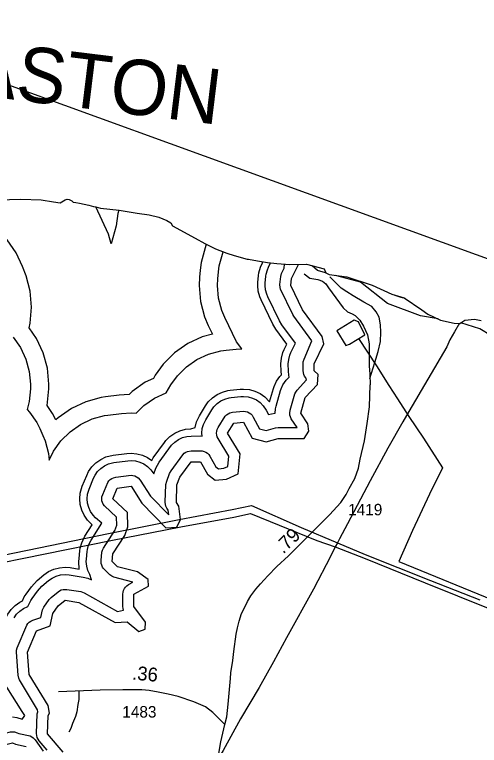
# Model space of a CAD drawing. Extents: x 2290615 to 2522933, y 819489 to 1012715.
# Drawn here: x 2346153 to 2351212, y 997402 to 1005356 of the extents above; entities that cross this region are included whole.
import ezdxf

# ---------------------------------------------------------------- set-up
doc = ezdxf.new("R2010")
doc.units = 0
for name, color, linetype in [('Exist Boundary Political CountyLine', 7, 'Continuous'), ('Exist Hydrographic Buffer Line', 7, 'Continuous'), ('Exist Hydrographic Lake Shore', 7, 'Continuous'), ('Exist Hydrographic Lake Shore Label', 7, 'Continuous'), ('Exist Road Non-System Type 51', 7, 'Continuous'), ('Exist Road Secondary Mileage Tenths English Label', 7, 'Continuous'), ('Exist Road Secondary Type 51 Attributed', 7, 'Continuous'), ('Exist Road Secondary Type 51 Number Label', 7, 'Continuous'), ('Exist Utilities Electrical Transmission Line', 7, 'Continuous'), ('Map Preparation Inset Cut Line', 7, 'Continuous')]:
    doc.layers.add(name, color=color, linetype=linetype)

msp = doc.modelspace()

# ---------------------------------------------------------------- linework, layer by layer
at = {"layer": 'Exist Boundary Political CountyLine'}
for points in [[(2345969.3, 1003341.4), (2346219.3, 1003346.4), (2346441.2, 1003338.8), (2346575.6, 1003318.4), (2346649.7, 1003305.4), (2346701.1, 1003340), (2346725.1, 1003346.3), (2346747.2, 1003344.6), (2346761.4, 1003334.6), (2346775.4, 1003329), (2346789.5, 1003315.1)], [(2346789.5, 1003315.1), (2346819.6, 1003309.5), (2346859.5, 1003303.9), (2346961.9, 1003281.2), (2347010.1, 1003265.8), (2347038.2, 1003262), (2347088.2, 1003250.6), (2347290.4, 1003227.1), (2347486.8, 1003193.5), (2347616.9, 1003174.9), (2347721.3, 1003150.3), (2347807.8, 1003115.5), (2347851.9, 1003087.7), (2347872.5, 1003058.1), (2348118, 1002924.1), (2348224.6, 1002863.5), (2348339.5, 1002806.8), (2348464, 1002758.4), (2348544.1, 1002733.5), (2348682.6, 1002694.9), (2348696.8, 1002693.2), (2348796.9, 1002676.3), (2348905, 1002657.8), (2349007.2, 1002646.9), (2349149.2, 1002636.6), (2349329.3, 1002638.8), (2349521.3, 1002589.3), (2349539.3, 1002544.1), (2349575.5, 1002526), (2349768.3, 1002501.9), (2350045.4, 1002411.4), (2350259.3, 1002312), (2350393.3, 1002274.3), (2350584.6, 1002143.2), (2350650.9, 1002094.9), (2350789.5, 1002031.6), (2350937.1, 1001998.5), (2351000.3, 1001995.5), (2351051.5, 1002028.6), (2351158.1, 1002042.8), (2351232.3, 1002025.9)]]:
    msp.add_lwpolyline(points, dxfattribs=at)
at = {"layer": 'Exist Hydrographic Buffer Line'}
for points in [[(2346602.9, 1000944.5), (2346566, 1001015.8), (2346506.5, 1001100.8), (2346524, 1001283.3), (2346524, 1001332.3), (2346508.8, 1001506), (2346463.7, 1001674.3), (2346389.9, 1001832.3), (2346309.9, 1001946.4), (2346322.6, 1001998.1), (2346338, 1002171.8), (2346322.6, 1002345.3), (2346277.7, 1002513.8), (2346240, 1002614), (2346169.8, 1002762.3), (2346070, 1002905), (2346040.9, 1002938.2), (2345957, 1003029.8), (2345862.7, 1003119.9), (2345720, 1003219.8), (2345510, 1003317.7)], [(2347205, 1002859.2), (2347176.2, 1002965.6), (2347036, 1003262.3)], [(2347286.6, 1003227.5), (2347276.9, 1003191.1), (2347258.3, 1003058.3), (2347205, 1002859.2)], [(2348236.5, 1002857.6), (2348182.2, 1002657.4), (2348171.2, 1002575.6), (2348164.2, 1002499.6), (2348159.9, 1002407.9), (2348175.3, 1002234.2), (2348220.2, 1002065.8), (2348260.1, 1001971.3), (2348305.7, 1001877.7), (2348194.9, 1001848), (2348037.1, 1001774.4), (2347894.1, 1001674.4), (2347770.9, 1001551.2), (2347684, 1001430.5), (2347663, 1001395.8), (2347575.1, 1001354.8), (2347432.1, 1001254.9), (2347398.3, 1001220.8), (2347291.5, 1001214), (2347141.4, 1001194.5), (2347096.3, 1001187.6), (2346927.9, 1001142.5), (2346770, 1001068.8), (2346627.3, 1000968.8), (2346602.9, 1000944.5)], [(2346324, 1001332.3), (2346324, 1001283.3), (2346311.7, 1001144.3), (2346288.2, 1001056.6), (2346312.8, 1001030), (2346392.7, 1000915.7), (2346427.2, 1000849.3), (2346461.2, 1000775.1), (2346485.6, 1000715.3), (2346521.7, 1000580.6), (2346528.3, 1000506.6), (2346577.3, 1000602.8), (2346657.3, 1000717), (2346755.7, 1000815.6), (2346869.9, 1000895.6), (2346996.4, 1000954.6), (2347130.9, 1000990.7), (2347167.2, 1000996.2), (2347317.3, 1001015.6), (2347420.1, 1001022.2), (2347476.4, 1001017.3), (2347560.7, 1001101.6), (2347674.9, 1001181.7), (2347802.5, 1001240.9), (2347854.8, 1001326), (2347924.3, 1001422.6), (2348022.7, 1001521.1), (2348136.9, 1001601.1), (2348263.4, 1001660), (2348397.9, 1001696.2), (2348456, 1001704.2), (2348564, 1001715.2), (2348624.7, 1001718.3), (2348568.1, 1001794.8), (2348440.2, 1002058.7), (2348408.2, 1002134.2), (2348372.1, 1002269), (2348360, 1002407.9), (2348363.5, 1002481.3), (2348370.5, 1002557.3), (2348379.3, 1002622.8), (2348421.9, 1002774.8)], [(2346882.8, 999608.3), (2346918.1, 999679.8), (2346997.4, 999803.3), (2346977.8, 999821.3), (2346946.2, 999854.6), (2346910.3, 999905.9), (2346883.8, 999962.8), (2346867.4, 1000023.4), (2346861.9, 1000085.9), (2346867.4, 1000148.4), (2346889, 1000222.6), (2346936.9, 1000339.5), (2346958.3, 1000382.8), (2346994.2, 1000434.1), (2347038.4, 1000478.5), (2347089.9, 1000514.5), (2347146.7, 1000541.1), (2347223.8, 1000559.8), (2347373.7, 1000579.2), (2347420.1, 1000582.2), (2347482.6, 1000576.8), (2347543.3, 1000560.6), (2347600.1, 1000534), (2347645.2, 1000502.3), (2347660.8, 1000531), (2347783.8, 1000700.4), (2347799.2, 1000720.2), (2347843.5, 1000764.6), (2347895, 1000800.6), (2347951.8, 1000827.1), (2348012.4, 1000843.3), (2348071.9, 1000848.9), (2348116.4, 1000863), (2348132.8, 1000923.6), (2348164, 1000988.4), (2348230, 1001096.3), (2348261.2, 1001139.7), (2348305.5, 1001184), (2348356.9, 1001220.1), (2348413.7, 1001246.7), (2348474.4, 1001262.9), (2348500.5, 1001266.5), (2348608.5, 1001277.4), (2348645, 1001279.4), (2348707.6, 1001273.8), (2348768.3, 1001257.6), (2348825.1, 1001231.1), (2348876.5, 1001195.1), (2348928.4, 1001139.7), (2348969.8, 1001284.8), (2348977.8, 1001309.7), (2349004.3, 1001366.6), (2349040.2, 1001418), (2349056.8, 1001436.4), (2349052.9, 1001474.7), (2349052.1, 1001555), (2349057.4, 1001617.5), (2349073.8, 1001678.1), (2349087.7, 1001711.3), (2349115.6, 1001769.5), (2348997.5, 1001931.6), (2348963.9, 1001986.9), (2348835.9, 1002250.7), (2348821.8, 1002284.7), (2348805.4, 1002345.3), (2348800.1, 1002407.9), (2348801.5, 1002440.9), (2348808.5, 1002516.9), (2348812.4, 1002546.3), (2348828.8, 1002606.9), (2348849.7, 1002654.3), (2348849.9, 1002667.2)], [(2346942.1, 1000085.9), (2346946.2, 1000134.6), (2346963, 1000192.3), (2347011, 1000309.2), (2347027.6, 1000342.8), (2347055.5, 1000382.8), (2347089.9, 1000417.3), (2347129.9, 1000445.3), (2347174.2, 1000465.9), (2347234.1, 1000480.5), (2347384, 1000500), (2347420.1, 1000502.2), (2347468.4, 1000498), (2347515.8, 1000485.4), (2347559.9, 1000464.7), (2347600.1, 1000436.7), (2347634.5, 1000402.3), (2347666.5, 1000356.9), (2347690.7, 1000419.9), (2347725.6, 1000484.1), (2347860.5, 1000668.8), (2347895, 1000703.3), (2347934.9, 1000731.3), (2347979.2, 1000752), (2348026.4, 1000764.6), (2348072.7, 1000768.8), (2348172.8, 1000769.6), (2348193.7, 1000768), (2348191, 1000800.5), (2348195.1, 1000849.2), (2348208.1, 1000896.2), (2348232.3, 1000946.7), (2348298.3, 1001054.5), (2348322.5, 1001088.4), (2348356.9, 1001122.8), (2348396.9, 1001150.8), (2348441.2, 1001171.4), (2348488.6, 1001184.1), (2348508.7, 1001186.9), (2348616.7, 1001197.9), (2348645, 1001199.3), (2348693.4, 1001195.1), (2348740.8, 1001182.5), (2348785.1, 1001161.9), (2348825.1, 1001133.8), (2348859.5, 1001099.3), (2348891.7, 1001051.6), (2348917.8, 1001003.4), (2348950.6, 1001012), (2348988.1, 1001017.3), (2348992.2, 1001065.9), (2348998.5, 1001093.6), (2349046.5, 1001263.1), (2349053.1, 1001282.3), (2349073.4, 1001326.6), (2349109.9, 1001376.4), (2349142.5, 1001411.5), (2349137.2, 1001430.8), (2349133.1, 1001475.8), (2349132, 1001555), (2349136.1, 1001603.6), (2349149.1, 1001650.7), (2349159.7, 1001676.6), (2349208.7, 1001778.1), (2349061.9, 1001978.8), (2349036.1, 1002021.8), (2348907.9, 1002285.6), (2348897, 1002312.1), (2348884.1, 1002359.2), (2348880, 1002407.9), (2348881.3, 1002433.5), (2348888.2, 1002509.5), (2348891.3, 1002532.4), (2348904, 1002579.5), (2348915.5, 1002607), (2348938.6, 1002654.2)], [(2349320.9, 1001402.3), (2349309, 1001419.4), (2349300.2, 1001438.4), (2349293, 1001477.9), (2349292, 1001555), (2349293.8, 1001575.8), (2349304.1, 1001607), (2349387.7, 1001804.2), (2349191.3, 1002073.2), (2349180, 1002091.7), (2349047.1, 1002366.8), (2349041.8, 1002387.1), (2349040.4, 1002418.8), (2349048.8, 1002504.6), (2349059.2, 1002536.6), (2349088.4, 1002596.4), (2349089.3, 1002641)], [(2350289.5, 1002303.5), (2350314, 1002294.1), (2350357.8, 1002281.1), (2350402.7, 1002267.9)], [(2346136.6, 1001846.5), (2346216.8, 1001732.3), (2346275.7, 1001605.9), (2346311.7, 1001471.2), (2346324, 1001332.3)], [(2347347.1, 999108.2), (2347358.9, 999125.3), (2347373.7, 999140.2), (2347393.8, 999153.7), (2347438.1, 999177.7), (2347231, 999233.4), (2347211.9, 999242.2), (2347189, 999259.6), (2347121.1, 999325.6), (2347109, 999342.8), (2347100.2, 999361.7), (2347094.8, 999381.9), (2347093.6, 999414.4), (2347102.8, 999506), (2347108.2, 999526.2), (2347120.1, 999550.1), (2347242.5, 999740.7), (2347263.8, 999800.6), (2347262.8, 999885.1), (2347129.9, 1000008.8), (2347118, 1000025.9), (2347109.2, 1000044.9), (2347103.7, 1000065.1), (2347102, 1000085.9), (2347103.7, 1000106.7), (2347111, 1000131.5), (2347166, 1000262.8), (2347178.1, 1000279.9), (2347192.6, 1000294.7), (2347210.1, 1000306.7), (2347228.9, 1000315.5), (2347254.6, 1000321.8), (2347420.1, 1000342.3), (2347440.8, 1000340.4), (2347461.1, 1000335), (2347479.9, 1000326.2), (2347497.2, 1000314.2), (2347520.5, 1000287.8), (2347633.3, 1000115), (2347829.7, 999910.6), (2347823.2, 999962.8), (2347809, 999985.6), (2347800.2, 1000004.5), (2347794.7, 1000024.8), (2347793, 1000049.9), (2347800, 1000240.6), (2347808, 1000279.3), (2347840, 1000362.6), (2347855, 1000390), (2347982.9, 1000565.9), (2347997.7, 1000580.8), (2348014.9, 1000592.8), (2348034, 1000601.6), (2348074, 1000608.9), (2348175.1, 1000609.7), (2348195.8, 1000607.8), (2348216.1, 1000602.4), (2348234.9, 1000593.6), (2348252.2, 1000581.6), (2348266.9, 1000566.7), (2348279.2, 1000549.1), (2348344.4, 1000435), (2348372.3, 1000413.3), (2348428.3, 1000418.7), (2348472.6, 1000439.1), (2348483.5, 1000548.5), (2348367, 1000740.5), (2348358.2, 1000759.5), (2348352.8, 1000779.7), (2348351, 1000800.5), (2348352.8, 1000821.3), (2348358.2, 1000841.6), (2348368.8, 1000863.1), (2348444.9, 1000985.4), (2348459.7, 1001000.3), (2348476.9, 1001012.3), (2348496, 1001021.1), (2348524.7, 1001027.7), (2348645, 1001039.4), (2348665.7, 1001037.5), (2348686, 1001032.1), (2348704.9, 1001023.3), (2348722.3, 1001011.3), (2348736.9, 1000996.4), (2348750.8, 1000976), (2348818.9, 1000848.6), (2348889, 1000830.3), (2348991.2, 1000857.3), (2349021.3, 1000861.3), (2349227.2, 1000862.5), (2349164, 1000957.2), (2349155.2, 1000976.2), (2349149.7, 1000996.5), (2349148, 1001017.3), (2349152.5, 1001050), (2349203.2, 1001227.7), (2349212, 1001246.7), (2349227.8, 1001268), (2349330.9, 1001380.1), (2349320.9, 1001402.3)], [(2346146.5, 998789.9), (2346174.6, 998829.9), (2346209, 998864.4), (2346249, 998892.4), (2346296.6, 998914.2), (2346307, 998933.7), (2346327.5, 998977.9), (2346342.3, 999000.6), (2346400.3, 999081.8), (2346448.1, 999133.5), (2346521.9, 999195.7), (2346562.1, 999223.7), (2346606.2, 999244.3), (2346653.6, 999256.9), (2346702, 999261.2), (2346745, 999257.9), (2346900.4, 999233.6), (2346947.8, 999221), (2346988.4, 999202.3), (2346970.6, 999262.8), (2346950.1, 999307.1), (2346937.4, 999354.1), (2346933.1, 999402.7), (2346934.3, 999429.8), (2346942.3, 999512.2), (2346945.4, 999533.8), (2346958.1, 999580.9), (2346985.5, 999636.5), (2347102.2, 999821.6), (2347032.1, 999880.2), (2347007.5, 999905.9), (2346979.6, 999945.9), (2346959.1, 999990.2), (2346946.2, 1000037.3), (2346942.1, 1000085.9)], [(2345992.1, 998632.7), (2346056.5, 998787.9), (2346077.4, 998829.9), (2346113.3, 998881.3), (2346157.5, 998925.7), (2346209, 998961.7), (2346238.5, 998975.4), (2346258.2, 999017.9), (2346277.1, 999047.2), (2346334.9, 999128.4), (2346396.4, 999194.8), (2346470.5, 999256.9), (2346521.9, 999292.9), (2346578.7, 999319.5), (2346639.4, 999335.7), (2346702, 999341.2), (2346757.5, 999336.9), (2346855.5, 999321.6), (2346853.1, 999402.7), (2346854.7, 999437.6), (2346862.7, 999519.9), (2346866.4, 999547.7), (2346882.8, 999608.3)], [(2346506.1, 997349), (2346419, 997451.8), (2346407.1, 997468.9), (2346398.3, 997487.9), (2346392.7, 997508.2), (2346391.1, 997532.6), (2346398.9, 997747), (2346404.2, 997767.2), (2346402.8, 997789.9), (2346207, 998114), (2346198.4, 998132.9), (2346191.4, 998164.6), (2346172.1, 998416.1), (2346173.7, 998436.9), (2346181.3, 998462.2), (2346285.1, 998709.9), (2346297, 998727), (2346311.7, 998741.9), (2346329, 998753.8), (2346349.3, 998763.2), (2346436.2, 998793.6), (2346457.3, 998878.9), (2346472.3, 998907.6), (2346530.3, 998988.8), (2346550.8, 999011), (2346624.9, 999073.1), (2346642.1, 999085.1), (2346660.9, 999093.9), (2346681.2, 999099.4), (2346720.6, 999099.8), (2346872.8, 999076), (2346910.5, 999062.6), (2347273.4, 998859.9), (2347339.3, 998872.6), (2347333.7, 998892.9), (2347332.1, 998912.8), (2347331.1, 999048.2), (2347332.7, 999069), (2347338.2, 999089.3), (2347347.1, 999108.2)], [(2346129, 997711.2), (2346177.6, 997706.9), (2346235.9, 997686.8), (2346247.6, 997703.8), (2346264.6, 997728.4), (2346236.5, 997771.9), (2346068.6, 998034)], [(2345640.6, 997195.5), (2345951.9, 997496), (2345969.1, 997508), (2345997.8, 997519.8), (2346108.3, 997549.3), (2346129, 997551.1), (2346149.8, 997549.3), (2346178.9, 997540.3), (2346199.8, 997530.8), (2346320.2, 997504.2), (2346339, 997495.3), (2346356.2, 997483.3), (2346376.7, 997460.9), (2346464.3, 997337.7)]]:
    msp.add_lwpolyline(points, dxfattribs=at)
at = {"layer": 'Exist Hydrographic Lake Shore'}
for points in [[(2346517, 997726.2), (2346533, 997753.1), (2346516, 997834.4), (2346311.1, 998174), (2346292.1, 998416.1), (2346389, 998649.9), (2346538.1, 998702), (2346570.1, 998837.9), (2346627.9, 998919.1), (2346702, 998981.2), (2346852.1, 998957.9), (2347246, 998737.7), (2347379, 998746.6), (2347506, 998640), (2347572, 998665.9), (2347579, 998741.6), (2347452, 998913.7), (2347451, 999048.2), (2347608.1, 999133.5), (2347607.1, 999205.7), (2347488.9, 999289.4), (2347272, 999346.1), (2347212.9, 999402.7), (2347220.9, 999485.2), (2347350.9, 999687.6), (2347384, 999780.7), (2347381.9, 999938.2), (2347222, 1000086), (2347270, 1000202.7), (2347420.1, 1000222.2), (2347539, 1000039.9), (2347800, 999768.4), (2347917.1, 999776.4), (2347957.1, 999860.2), (2347939, 1000003.9), (2347913, 1000045.6), (2347920, 1000236.3), (2347952, 1000319.5), (2348075, 1000488.8), (2348175.1, 1000489.6), (2348251.9, 1000354.8), (2348336, 1000289.5), (2348460.1, 1000301.2), (2348585, 1000358.8), (2348607.1, 1000576.3), (2348470.9, 1000800.5), (2348537, 1000908.3), (2348645, 1000919.3), (2348737.9, 1000745.8), (2348889, 1000706.1), (2349021.9, 1000741.2), (2349305.1, 1000743.1), (2349353.9, 1000820.5), (2349345.1, 1000902.3), (2349268, 1001017.3), (2349316, 1001186.7), (2349448, 1001329.9), (2349455, 1001438.5), (2349413, 1001479.5), (2349411.9, 1001555), (2349516.9, 1001772.6), (2349499.9, 1001854), (2349287.9, 1002144.1), (2349159.9, 1002407.9), (2349166.9, 1002483.7), (2349242.3, 1002637.8)], [(2349538.3, 1002546.6), (2349449.9, 1002570.9), (2349390.2, 1002623.1)], [(2350761.2, 1002044.5), (2350571.9, 1002075.5), (2350212, 1002211.6), (2349918, 1002442.5), (2349645.6, 1002517.2)], [(2351887.9, 1001400.9), (2351829.9, 1001431.3), (2351829.1, 1001500.3), (2351576, 1001719.7), (2351214.9, 1001934.5), (2351008.8, 1002000.9)], [(2346680, 997329.1), (2346511.1, 997529), (2346517, 997726.2)], [(2345724.1, 997109.1), (2346029, 997404.1), (2346129, 997431.2), (2346162.1, 997416.1), (2346279.1, 997391.4)]]:
    msp.add_lwpolyline(points, dxfattribs=at)
at = {"layer": 'Exist Road Non-System Type 51'}
for points in [[(2349304, 1002533.6), (2349367.1, 1002487.7), (2349454.1, 1002472.8), (2349503.2, 1002453.5), (2349540.3, 1002425.2), (2349570.1, 1002380.5), (2349688.5, 1002217.8), (2349728.6, 1002163.2), (2349774.5, 1002120.2), (2349827.5, 1002097.7), (2349859.8, 1002079.2), (2349911.9, 1002030), (2349950.6, 1001963), (2349992.2, 1001870.7), (2350013, 1001772.5), (2350013, 1001669.7), (2350013, 1001532.8), (2350019, 1001443.4), (2350022.2, 1001327.1)], [(2350020.3, 1001394.2), (2350072.6, 1001569.9), (2350111.3, 1001690.5), (2350133.6, 1001796.2), (2350138.1, 1001900.5), (2350135.1, 1001980.9), (2350121.7, 1002061.2), (2350087.5, 1002122.3), (2350041.4, 1002178.9), (2349955.1, 1002226.5), (2349839.4, 1002294.2), (2349769.5, 1002340.3), (2349708.5, 1002379), (2349585, 1002502.6)], [(2346850, 997994.1), (2346853.1, 997900.2), (2346841.9, 997848.1), (2346828.8, 997765.9), (2346815.5, 997715.7), (2346784.3, 997641.4), (2346763, 997587.1), (2346741.4, 997547)], [(2346850, 997994.1), (2346853.1, 997900.2), (2346841.9, 997848.1), (2346828.8, 997765.9), (2346815.5, 997715.7), (2346784.3, 997641.4), (2346763, 997587.1), (2346741.4, 997547)]]:
    msp.add_lwpolyline(points, dxfattribs=at)
at = {"layer": 'Exist Road Secondary Type 51 Attributed'}
for points in [[(2348441.9, 997631), (2348461.6, 997713.3), (2348476.4, 997851.7), (2348503.2, 998128.7), (2348507.7, 998191.2), (2348528.3, 998324.1), (2348540.2, 998422.4), (2348565.4, 998611.5), (2348577.3, 998679.9), (2348596.7, 998754.4), (2348623.2, 998836.8), (2348654.5, 998900.9), (2348687.2, 998966.4), (2348724.4, 999030.4), (2348779.4, 999103.3), (2348828.5, 999159.9), (2348907.2, 999245.7), (2349008.4, 999348.4), (2349134.8, 999466), (2349329.7, 999659.5), (2349440.9, 999774.8), (2349579.2, 999910.3), (2349702.7, 1000047.3), (2349762.2, 1000133.6), (2349794.6, 1000196.8), (2349857.1, 1000308.4), (2349895.8, 1000418.6), (2349912.2, 1000516.9), (2349961.2, 1000718.2), (2349989.4, 1000904.3), (2350014.7, 1001087.4), (2350022.2, 1001327.1)], [(2348441.9, 997631), (2348311.9, 997761), (2348230, 997820.6), (2348103.3, 997876.6), (2347931.9, 997932.5), (2347823.8, 997958.6), (2347715.8, 997981), (2347618.9, 997999.6), (2347536.9, 998007.1), (2347332, 998007.1), (2347082.3, 998003.3), (2346631.5, 997984.7)], [(2348373.8, 997312.1), (2348396.2, 997440.2), (2348441.9, 997631)]]:
    msp.add_lwpolyline(points, dxfattribs=at)
at = {"layer": 'Exist Utilities Electrical Transmission Line'}
msp.add_line((2349666, 999607.7), (2349640.5, 999561.4), dxfattribs=at)
for points in [[(2349798.2, 1001768.1), (2349963, 1001872), (2349897.2, 1002011.2), (2349849.1, 1002028.6), (2349658.6, 1001912.3), (2349756.3, 1001753.6), (2349798.2, 1001768.1)], [(2350993.8, 1001995.8), (2350942.2, 1001904.5), (2350889.2, 1001815.9), (2350856.1, 1001739.5), (2350444.6, 1001036.8), (2350380, 1000924)], [(2349896.8, 1001830.3), (2350090.5, 1001533), (2350224.5, 1001319.2), (2350320.8, 1001174.7), (2350442.8, 1000982)], [(2350380, 1000924), (2350215.6, 1000636.1), (2350023.9, 1000281.8), (2349777.5, 999815), (2349689.4, 999651.9), (2349666, 999607.7)], [(2350442.8, 1000982), (2350603.3, 1000747.5), (2350810.3, 1000421.5), (2350667.5, 1000135.6), (2350482.3, 999739.4), (2350336.3, 999401.8), (2351433.5, 998955.1)], [(2339080.5, 998090.6), (2339649.1, 998205.5), (2340758.3, 998414.8), (2341472.5, 998557.3), (2342216.5, 998708.2), (2342805, 998825.3), (2343329.4, 998933.5), (2343640.6, 998995.4), (2344115.4, 999091), (2345039, 999272.1), (2346026.4, 999471.8), (2347173.3, 999707.6), (2347943.4, 999860.9), (2348522, 999967.8), (2348731.4, 1000012.3), (2349270.1, 999774.9), (2349666, 999607.7)], [(2339113.1, 998037.1), (2339667.7, 998143.6), (2340784.8, 998365.1), (2341471.2, 998501.2), (2342185.3, 998639.9), (2342819.6, 998767.5), (2343312.5, 998859.4), (2343671.4, 998933.6), (2344156, 999031.4), (2345059.8, 999204.3), (2345766.1, 999342.8), (2347200.2, 999632), (2347960.4, 999779), (2348538.9, 999886.1), (2348718.4, 999926.1), (2349441.9, 999632.9), (2349640.5, 999561.4)], [(2349640.5, 999561.4), (2349589.9, 999458.7), (2349406.1, 999102.7), (2349110.6, 998571.2), (2348971.8, 998311.6), (2348815.1, 998033.8), (2348611.3, 997691.4), (2348421.6, 997347.2), (2348207.7, 996996.6), (2348021.7, 996672.5), (2347867, 996404.6), (2347605, 996065.6), (2347266.3, 995637.7), (2346819.2, 995064.3), (2346460.9, 994616.1), (2346159.3, 994236.5), (2345907.2, 993923.6), (2345605.7, 993547.9), (2345308.3, 993180.5), (2345010.8, 992809), (2344821.6, 992572.7), (2344630.6, 992332.5), (2344498.7, 992169)], [(2349640.5, 999561.4), (2349968, 999437.2), (2350621.1, 999171.2), (2351324.3, 998889.7)], [(2349666, 999607.7), (2349969.5, 999479.3), (2350678.6, 999197.9), (2351217.1, 998984.4)]]:
    msp.add_lwpolyline(points, dxfattribs=at)
at = {"layer": 'Map Preparation Inset Cut Line'}
msp.add_lwpolyline([(2356768.7, 983323.8), (2328294.4, 983323.8), (2321803.3, 997760.3), (2321797.8, 1007474.2), (2338139.7, 1007474.2), (2356768.7, 1000715)], close=True, dxfattribs=at)

# ---------------------------------------------------------------- texts
at = {"layer": 'Exist Hydrographic Lake Shore Label'}
msp.add_text('GASTON', height=600, rotation=353, dxfattribs=at).set_placement((2344999.1, 1004570))
at = {"layer": 'Exist Road Secondary Mileage Tenths English Label'}
for s, rotation, p in [('.79', 44.80026, (2349077.9, 999478.8)), ('.36', 354.8019, (2347427.4, 998119.3))]:
    msp.add_text(s, height=150, rotation=rotation, dxfattribs=at).set_placement(p)
at = {"layer": 'Exist Road Secondary Type 51 Number Label'}
for s, p in [('1419', (2349783.1, 999906)), ('1483', (2347324.7, 997704.8))]:
    msp.add_text(s, height=125, dxfattribs=at).set_placement(p)

doc.saveas('drawing.dxf')
